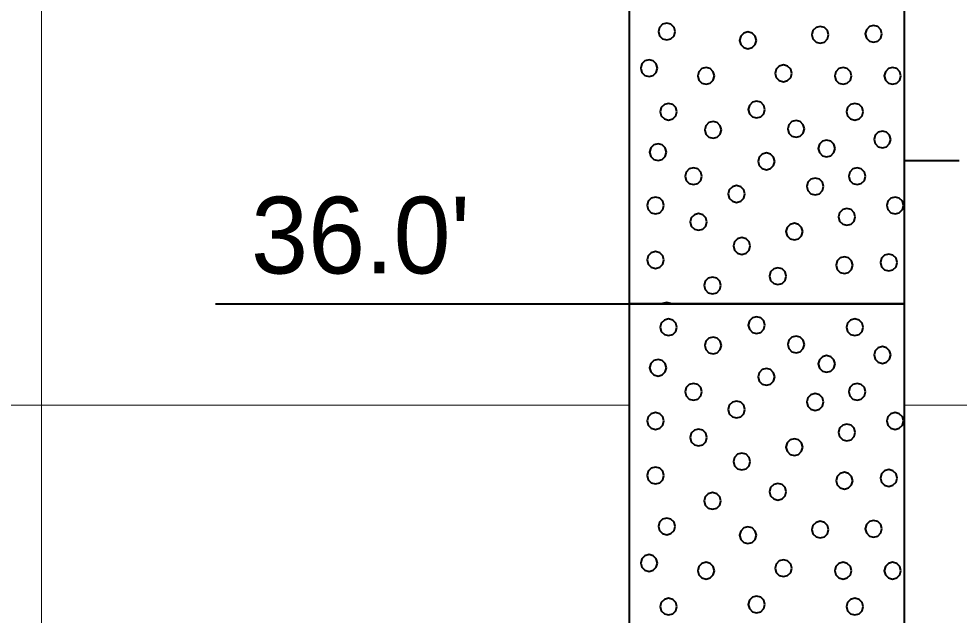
# Model space of a CAD drawing. Extents: x -582 to 653, y -817 to -3.
# Drawn here: x 283.59 to 292.15, y -227.38 to -221.96 of the extents above; entities that cross this region are included whole.
import ezdxf

# ---------------------------------------------------------------- set-up
doc = ezdxf.new("R2010")
doc.units = 0
doc.header["$LTSCALE"] = 0.4
doc.linetypes.add('LONG_DASHED', pattern=[7.5, 6, -1.5])
for name, color, linetype, lineweight in [('26', 7, 'LONG_DASHED', 40), ('27', 7, 'Continuous', 40), ('7', 7, 'Continuous', 13)]:
    doc.layers.add(name, color=color, linetype=linetype, lineweight=lineweight)

msp = doc.modelspace()

# ---------------------------------------------------------------- linework, layer by layer
at = {"layer": '26'}
msp.add_spline([(277.1967, -230.0974), (285.3791, -230.0529), (289.1465, -230.0529), (291.6465, -230.0529), (320.7791, -225.5729), (324.5465, -225.5729), (327.0465, -225.5729), (342.8396, -225.5749)], degree=3, dxfattribs=at)
at = {"layer": '27'}
for p, q in [((292.1465, -223.2529), (291.6465, -223.2529)), ((285.3791, -224.5529), (289.1465, -224.5529))]:
    msp.add_line(p, q, dxfattribs=at)
for points in [[(289.1465, -220.0529), (291.6465, -220.0529), (291.6465, -224.5529), (289.1465, -224.5529)], [(289.5623, -222.0763), (289.5521, -222.0382), (289.5242, -222.0103), (289.4861, -222.0001), (289.448, -222.0103), (289.4201, -222.0382), (289.4099, -222.0763), (289.4201, -222.1144), (289.448, -222.1423), (289.4861, -222.1525), (289.5242, -222.1423), (289.5521, -222.1144)], [(290.9582, -222.1055), (290.9479, -222.0674), (290.9201, -222.0395), (290.882, -222.0293), (290.8439, -222.0395), (290.816, -222.0674), (290.8058, -222.1055), (290.816, -222.1436), (290.8439, -222.1715), (290.882, -222.1817), (290.9201, -222.1715), (290.9479, -222.1436)], [(291.4438, -222.0979), (291.4336, -222.0598), (291.4057, -222.0319), (291.3676, -222.0217), (291.3295, -222.0319), (291.3016, -222.0598), (291.2914, -222.0979), (291.3016, -222.136), (291.3295, -222.1639), (291.3676, -222.1741), (291.4057, -222.1639), (291.4336, -222.136)], [(290.3009, -222.1564), (290.2907, -222.1183), (290.2628, -222.0904), (290.2247, -222.0802), (290.1866, -222.0904), (290.1587, -222.1183), (290.1485, -222.1564), (290.1587, -222.1945), (290.1866, -222.2224), (290.2247, -222.2326), (290.2628, -222.2224), (290.2907, -222.1945)], [(289.4008, -222.4094), (289.3906, -222.3713), (289.3627, -222.3434), (289.3246, -222.3332), (289.2865, -222.3434), (289.2587, -222.3713), (289.2484, -222.4094), (289.2587, -222.4475), (289.2865, -222.4754), (289.3246, -222.4856), (289.3627, -222.4754), (289.3906, -222.4475)], [(290.6238, -222.4564), (290.6136, -222.4183), (290.5857, -222.3904), (290.5476, -222.3802), (290.5095, -222.3904), (290.4816, -222.4183), (290.4714, -222.4564), (290.4816, -222.4945), (290.5095, -222.5224), (290.5476, -222.5326), (290.5857, -222.5224), (290.6136, -222.4945)], [(289.9195, -222.4793), (289.9093, -222.4412), (289.8814, -222.4133), (289.8433, -222.4031), (289.8052, -222.4133), (289.7773, -222.4412), (289.7671, -222.4793), (289.7773, -222.5174), (289.8052, -222.5453), (289.8433, -222.5555), (289.8814, -222.5453), (289.9093, -222.5174)], [(291.1666, -222.4793), (291.1564, -222.4412), (291.1285, -222.4133), (291.0904, -222.4031), (291.0523, -222.4133), (291.0245, -222.4412), (291.0142, -222.4793), (291.0245, -222.5174), (291.0523, -222.5453), (291.0904, -222.5555), (291.1285, -222.5453), (291.1564, -222.5174)], [(291.6167, -222.4793), (291.6065, -222.4412), (291.5786, -222.4133), (291.5405, -222.4031), (291.5024, -222.4133), (291.4745, -222.4412), (291.4643, -222.4793), (291.4745, -222.5174), (291.5024, -222.5453), (291.5405, -222.5555), (291.5786, -222.5453), (291.6065, -222.5174)], [(290.3794, -222.786), (290.3692, -222.7479), (290.3413, -222.72), (290.3032, -222.7098), (290.2651, -222.72), (290.2372, -222.7479), (290.227, -222.786), (290.2372, -222.8241), (290.2651, -222.8519), (290.3032, -222.8622), (290.3413, -222.8519), (290.3692, -222.8241)], [(289.5784, -222.8055), (289.5682, -222.7674), (289.5403, -222.7396), (289.5022, -222.7293), (289.4641, -222.7396), (289.4362, -222.7674), (289.426, -222.8055), (289.4362, -222.8436), (289.4641, -222.8715), (289.5022, -222.8817), (289.5403, -222.8715), (289.5682, -222.8436)], [(291.273, -222.8056), (291.2628, -222.7675), (291.2349, -222.7396), (291.1968, -222.7294), (291.1587, -222.7396), (291.1308, -222.7675), (291.1206, -222.8056), (291.1308, -222.8437), (291.1587, -222.8716), (291.1968, -222.8818), (291.2349, -222.8716), (291.2628, -222.8437)], [(289.9833, -222.9708), (289.9731, -222.9327), (289.9452, -222.9048), (289.9071, -222.8946), (289.869, -222.9048), (289.8411, -222.9327), (289.8309, -222.9708), (289.8411, -223.0089), (289.869, -223.0368), (289.9071, -223.047), (289.9452, -223.0368), (289.9731, -223.0089)], [(290.7384, -222.9618), (290.7282, -222.9237), (290.7003, -222.8958), (290.6622, -222.8856), (290.6241, -222.8958), (290.5962, -222.9237), (290.586, -222.9618), (290.5962, -222.9999), (290.6241, -223.0278), (290.6622, -223.038), (290.7003, -223.0278), (290.7282, -222.9999)], [(291.5239, -223.0577), (291.5137, -223.0196), (291.4858, -222.9917), (291.4477, -222.9815), (291.4096, -222.9917), (291.3817, -223.0196), (291.3715, -223.0577), (291.3817, -223.0958), (291.4096, -223.1237), (291.4477, -223.1339), (291.4858, -223.1237), (291.5137, -223.0958)], [(291.0166, -223.1391), (291.0064, -223.101), (290.9785, -223.0731), (290.9404, -223.0629), (290.9023, -223.0731), (290.8744, -223.101), (290.8642, -223.1391), (290.8744, -223.1772), (290.9023, -223.2051), (290.9404, -223.2153), (290.9785, -223.2051), (291.0064, -223.1772)], [(289.4822, -223.1734), (289.472, -223.1353), (289.4441, -223.1074), (289.406, -223.0972), (289.3679, -223.1074), (289.34, -223.1353), (289.3298, -223.1734), (289.34, -223.2115), (289.3679, -223.2394), (289.406, -223.2496), (289.4441, -223.2394), (289.472, -223.2115)], [(290.4683, -223.2566), (290.4581, -223.2185), (290.4302, -223.1906), (290.3921, -223.1804), (290.354, -223.1906), (290.3261, -223.2185), (290.3159, -223.2566), (290.3261, -223.2947), (290.354, -223.3226), (290.3921, -223.3328), (290.4302, -223.3226), (290.4581, -223.2947)], [(289.8051, -223.3921), (289.7949, -223.354), (289.767, -223.3261), (289.7289, -223.3159), (289.6908, -223.3261), (289.6629, -223.354), (289.6527, -223.3921), (289.6629, -223.4302), (289.6908, -223.458), (289.7289, -223.4683), (289.767, -223.458), (289.7949, -223.4302)], [(291.2938, -223.3921), (291.2836, -223.354), (291.2557, -223.3261), (291.2176, -223.3159), (291.1795, -223.3261), (291.1516, -223.354), (291.1414, -223.3921), (291.1516, -223.4302), (291.1795, -223.458), (291.2176, -223.4683), (291.2557, -223.458), (291.2836, -223.4302)], [(290.9124, -223.4849), (290.9022, -223.4468), (290.8743, -223.4189), (290.8362, -223.4087), (290.7981, -223.4189), (290.7702, -223.4468), (290.76, -223.4849), (290.7702, -223.523), (290.7981, -223.5508), (290.8362, -223.5611), (290.8743, -223.5508), (290.9022, -223.523)], [(290.1967, -223.5535), (290.1865, -223.5154), (290.1586, -223.4875), (290.1205, -223.4773), (290.0824, -223.4875), (290.0545, -223.5154), (290.0443, -223.5535), (290.0545, -223.5916), (290.0824, -223.6195), (290.1205, -223.6297), (290.1586, -223.6195), (290.1865, -223.5916)], [(289.4593, -223.6577), (289.4491, -223.6196), (289.4212, -223.5918), (289.3831, -223.5815), (289.345, -223.5918), (289.3171, -223.6196), (289.3069, -223.6577), (289.3171, -223.6958), (289.345, -223.7237), (289.3831, -223.7339), (289.4212, -223.7237), (289.4491, -223.6958)], [(291.6396, -223.6577), (291.6293, -223.6196), (291.6015, -223.5918), (291.5634, -223.5815), (291.5253, -223.5918), (291.4974, -223.6196), (291.4872, -223.6577), (291.4974, -223.6958), (291.5253, -223.7237), (291.5634, -223.7339), (291.6015, -223.7237), (291.6293, -223.6958)], [(289.8509, -223.8078), (289.8407, -223.7697), (289.8128, -223.7418), (289.7747, -223.7316), (289.7366, -223.7418), (289.7087, -223.7697), (289.6985, -223.8078), (289.7087, -223.8459), (289.7366, -223.8737), (289.7747, -223.884), (289.8128, -223.8737), (289.8407, -223.8459)], [(291.201, -223.762), (291.1908, -223.7239), (291.1629, -223.696), (291.1248, -223.6858), (291.0867, -223.696), (291.0588, -223.7239), (291.0486, -223.762), (291.0588, -223.8001), (291.0867, -223.828), (291.1248, -223.8382), (291.1629, -223.828), (291.1908, -223.8001)], [(290.723, -223.8955), (290.7128, -223.8574), (290.6849, -223.8295), (290.6468, -223.8193), (290.6087, -223.8295), (290.5808, -223.8574), (290.5706, -223.8955), (290.5808, -223.9336), (290.6087, -223.9615), (290.6468, -223.9717), (290.6849, -223.9615), (290.7128, -223.9336)], [(290.245, -224.0264), (290.2348, -223.9883), (290.2069, -223.9604), (290.1688, -223.9502), (290.1307, -223.9604), (290.1028, -223.9883), (290.0926, -224.0264), (290.1028, -224.0645), (290.1307, -224.0924), (290.1688, -224.1026), (290.2069, -224.0924), (290.2348, -224.0645)], [(289.4593, -224.1535), (289.4491, -224.1154), (289.4212, -224.0876), (289.3831, -224.0773), (289.345, -224.0876), (289.3171, -224.1154), (289.3069, -224.1535), (289.3171, -224.1916), (289.345, -224.2195), (289.3831, -224.2297), (289.4212, -224.2195), (289.4491, -224.1916)], [(291.1781, -224.2006), (291.1679, -224.1625), (291.14, -224.1346), (291.1019, -224.1244), (291.0638, -224.1346), (291.0359, -224.1625), (291.0257, -224.2006), (291.0359, -224.2387), (291.0638, -224.2666), (291.1019, -224.2768), (291.14, -224.2666), (291.1679, -224.2387)], [(291.5823, -224.1764), (291.5721, -224.1383), (291.5442, -224.1104), (291.5061, -224.1002), (291.468, -224.1104), (291.4402, -224.1383), (291.4299, -224.1764), (291.4402, -224.2145), (291.468, -224.2424), (291.5061, -224.2526), (291.5442, -224.2424), (291.5721, -224.2145)], [(290.573, -224.301), (290.5628, -224.2629), (290.5349, -224.235), (290.4968, -224.2248), (290.4587, -224.235), (290.4308, -224.2629), (290.4206, -224.301), (290.4308, -224.3391), (290.4587, -224.367), (290.4968, -224.3772), (290.5349, -224.367), (290.5628, -224.3391)], [(289.978, -224.3849), (289.9678, -224.3468), (289.9399, -224.3189), (289.9018, -224.3087), (289.8637, -224.3189), (289.8358, -224.3468), (289.8256, -224.3849), (289.8358, -224.423), (289.8637, -224.4509), (289.9018, -224.4611), (289.9399, -224.4509), (289.9678, -224.423)], [(289.1465, -224.5529), (291.6465, -224.5529), (291.6465, -230.0529), (289.1465, -230.0529)], [(289.5242, -224.5503), (289.4861, -224.5401), (289.448, -224.5503), (289.4454, -224.5529), (289.5268, -224.5529)], [(289.5784, -224.7655), (289.5682, -224.7274), (289.5403, -224.6996), (289.5022, -224.6893), (289.4641, -224.6996), (289.4362, -224.7274), (289.426, -224.7655), (289.4362, -224.8036), (289.4641, -224.8315), (289.5022, -224.8417), (289.5403, -224.8315), (289.5682, -224.8036)], [(290.3794, -224.746), (290.3692, -224.7079), (290.3413, -224.68), (290.3032, -224.6698), (290.2651, -224.68), (290.2372, -224.7079), (290.227, -224.746), (290.2372, -224.7841), (290.2651, -224.8119), (290.3032, -224.8222), (290.3413, -224.8119), (290.3692, -224.7841)], [(291.273, -224.7656), (291.2628, -224.7275), (291.2349, -224.6996), (291.1968, -224.6894), (291.1587, -224.6996), (291.1308, -224.7275), (291.1206, -224.7656), (291.1308, -224.8037), (291.1587, -224.8316), (291.1968, -224.8418), (291.2349, -224.8316), (291.2628, -224.8037)], [(289.9833, -224.9308), (289.9731, -224.8927), (289.9452, -224.8648), (289.9071, -224.8546), (289.869, -224.8648), (289.8411, -224.8927), (289.8309, -224.9308), (289.8411, -224.9689), (289.869, -224.9968), (289.9071, -225.007), (289.9452, -224.9968), (289.9731, -224.9689)], [(290.7384, -224.9218), (290.7282, -224.8837), (290.7003, -224.8558), (290.6622, -224.8456), (290.6241, -224.8558), (290.5962, -224.8837), (290.586, -224.9218), (290.5962, -224.9599), (290.6241, -224.9878), (290.6622, -224.998), (290.7003, -224.9878), (290.7282, -224.9599)], [(291.5239, -225.0177), (291.5137, -224.9796), (291.4858, -224.9517), (291.4477, -224.9415), (291.4096, -224.9517), (291.3817, -224.9796), (291.3715, -225.0177), (291.3817, -225.0558), (291.4096, -225.0837), (291.4477, -225.0939), (291.4858, -225.0837), (291.5137, -225.0558)], [(291.0166, -225.0991), (291.0064, -225.061), (290.9785, -225.0331), (290.9404, -225.0229), (290.9023, -225.0331), (290.8744, -225.061), (290.8642, -225.0991), (290.8744, -225.1372), (290.9023, -225.1651), (290.9404, -225.1753), (290.9785, -225.1651), (291.0064, -225.1372)], [(289.4822, -225.1334), (289.472, -225.0953), (289.4441, -225.0674), (289.406, -225.0572), (289.3679, -225.0674), (289.34, -225.0953), (289.3298, -225.1334), (289.34, -225.1715), (289.3679, -225.1994), (289.406, -225.2096), (289.4441, -225.1994), (289.472, -225.1715)], [(290.4683, -225.2166), (290.4581, -225.1785), (290.4302, -225.1506), (290.3921, -225.1404), (290.354, -225.1506), (290.3261, -225.1785), (290.3159, -225.2166), (290.3261, -225.2547), (290.354, -225.2826), (290.3921, -225.2928), (290.4302, -225.2826), (290.4581, -225.2547)], [(289.8051, -225.3521), (289.7949, -225.314), (289.767, -225.2861), (289.7289, -225.2759), (289.6908, -225.2861), (289.6629, -225.314), (289.6527, -225.3521), (289.6629, -225.3902), (289.6908, -225.418), (289.7289, -225.4283), (289.767, -225.418), (289.7949, -225.3902)], [(291.2938, -225.3521), (291.2836, -225.314), (291.2557, -225.2861), (291.2176, -225.2759), (291.1795, -225.2861), (291.1516, -225.314), (291.1414, -225.3521), (291.1516, -225.3902), (291.1795, -225.418), (291.2176, -225.4283), (291.2557, -225.418), (291.2836, -225.3902)], [(290.9124, -225.4449), (290.9022, -225.4068), (290.8743, -225.3789), (290.8362, -225.3687), (290.7981, -225.3789), (290.7702, -225.4068), (290.76, -225.4449), (290.7702, -225.483), (290.7981, -225.5108), (290.8362, -225.5211), (290.8743, -225.5108), (290.9022, -225.483)], [(290.1967, -225.5135), (290.1865, -225.4754), (290.1586, -225.4475), (290.1205, -225.4373), (290.0824, -225.4475), (290.0545, -225.4754), (290.0443, -225.5135), (290.0545, -225.5516), (290.0824, -225.5795), (290.1205, -225.5897), (290.1586, -225.5795), (290.1865, -225.5516)], [(289.4593, -225.6177), (289.4491, -225.5796), (289.4212, -225.5518), (289.3831, -225.5415), (289.345, -225.5518), (289.3171, -225.5796), (289.3069, -225.6177), (289.3171, -225.6558), (289.345, -225.6837), (289.3831, -225.6939), (289.4212, -225.6837), (289.4491, -225.6558)], [(291.6396, -225.6177), (291.6293, -225.5796), (291.6015, -225.5518), (291.5634, -225.5415), (291.5253, -225.5518), (291.4974, -225.5796), (291.4872, -225.6177), (291.4974, -225.6558), (291.5253, -225.6837), (291.5634, -225.6939), (291.6015, -225.6837), (291.6293, -225.6558)], [(289.8509, -225.7678), (289.8407, -225.7297), (289.8128, -225.7018), (289.7747, -225.6916), (289.7366, -225.7018), (289.7087, -225.7297), (289.6985, -225.7678), (289.7087, -225.8059), (289.7366, -225.8337), (289.7747, -225.844), (289.8128, -225.8337), (289.8407, -225.8059)], [(291.201, -225.722), (291.1908, -225.6839), (291.1629, -225.656), (291.1248, -225.6458), (291.0867, -225.656), (291.0588, -225.6839), (291.0486, -225.722), (291.0588, -225.7601), (291.0867, -225.788), (291.1248, -225.7982), (291.1629, -225.788), (291.1908, -225.7601)], [(290.723, -225.8555), (290.7128, -225.8174), (290.6849, -225.7895), (290.6468, -225.7793), (290.6087, -225.7895), (290.5808, -225.8174), (290.5706, -225.8555), (290.5808, -225.8936), (290.6087, -225.9215), (290.6468, -225.9317), (290.6849, -225.9215), (290.7128, -225.8936)], [(290.245, -225.9864), (290.2348, -225.9483), (290.2069, -225.9204), (290.1688, -225.9102), (290.1307, -225.9204), (290.1028, -225.9483), (290.0926, -225.9864), (290.1028, -226.0245), (290.1307, -226.0524), (290.1688, -226.0626), (290.2069, -226.0524), (290.2348, -226.0245)], [(289.4593, -226.1135), (289.4491, -226.0754), (289.4212, -226.0476), (289.3831, -226.0373), (289.345, -226.0476), (289.3171, -226.0754), (289.3069, -226.1135), (289.3171, -226.1516), (289.345, -226.1795), (289.3831, -226.1897), (289.4212, -226.1795), (289.4491, -226.1516)], [(291.5823, -226.1364), (291.5721, -226.0983), (291.5442, -226.0704), (291.5061, -226.0602), (291.468, -226.0704), (291.4402, -226.0983), (291.4299, -226.1364), (291.4402, -226.1745), (291.468, -226.2024), (291.5061, -226.2126), (291.5442, -226.2024), (291.5721, -226.1745)], [(291.1781, -226.1606), (291.1679, -226.1225), (291.14, -226.0946), (291.1019, -226.0844), (291.0638, -226.0946), (291.0359, -226.1225), (291.0257, -226.1606), (291.0359, -226.1987), (291.0638, -226.2266), (291.1019, -226.2368), (291.14, -226.2266), (291.1679, -226.1987)], [(290.573, -226.261), (290.5628, -226.2229), (290.5349, -226.195), (290.4968, -226.1848), (290.4587, -226.195), (290.4308, -226.2229), (290.4206, -226.261), (290.4308, -226.2991), (290.4587, -226.327), (290.4968, -226.3372), (290.5349, -226.327), (290.5628, -226.2991)], [(289.978, -226.3449), (289.9678, -226.3068), (289.9399, -226.2789), (289.9018, -226.2687), (289.8637, -226.2789), (289.8358, -226.3068), (289.8256, -226.3449), (289.8358, -226.383), (289.8637, -226.4109), (289.9018, -226.4211), (289.9399, -226.4109), (289.9678, -226.383)], [(289.5623, -226.5763), (289.5521, -226.5382), (289.5242, -226.5103), (289.4861, -226.5001), (289.448, -226.5103), (289.4201, -226.5382), (289.4099, -226.5763), (289.4201, -226.6144), (289.448, -226.6423), (289.4861, -226.6525), (289.5242, -226.6423), (289.5521, -226.6144)], [(290.9582, -226.6055), (290.9479, -226.5674), (290.9201, -226.5395), (290.882, -226.5293), (290.8439, -226.5395), (290.816, -226.5674), (290.8058, -226.6055), (290.816, -226.6436), (290.8439, -226.6715), (290.882, -226.6817), (290.9201, -226.6715), (290.9479, -226.6436)], [(291.4438, -226.5979), (291.4336, -226.5598), (291.4057, -226.5319), (291.3676, -226.5217), (291.3295, -226.5319), (291.3016, -226.5598), (291.2914, -226.5979), (291.3016, -226.636), (291.3295, -226.6639), (291.3676, -226.6741), (291.4057, -226.6639), (291.4336, -226.636)], [(290.3009, -226.6564), (290.2907, -226.6183), (290.2628, -226.5904), (290.2247, -226.5802), (290.1866, -226.5904), (290.1587, -226.6183), (290.1485, -226.6564), (290.1587, -226.6945), (290.1866, -226.7224), (290.2247, -226.7326), (290.2628, -226.7224), (290.2907, -226.6945)], [(289.4008, -226.9094), (289.3906, -226.8713), (289.3627, -226.8434), (289.3246, -226.8332), (289.2865, -226.8434), (289.2587, -226.8713), (289.2484, -226.9094), (289.2587, -226.9475), (289.2865, -226.9754), (289.3246, -226.9856), (289.3627, -226.9754), (289.3906, -226.9475)], [(289.9195, -226.9793), (289.9093, -226.9412), (289.8814, -226.9133), (289.8433, -226.9031), (289.8052, -226.9133), (289.7773, -226.9412), (289.7671, -226.9793), (289.7773, -227.0174), (289.8052, -227.0453), (289.8433, -227.0555), (289.8814, -227.0453), (289.9093, -227.0174)], [(290.6238, -226.9564), (290.6136, -226.9183), (290.5857, -226.8904), (290.5476, -226.8802), (290.5095, -226.8904), (290.4816, -226.9183), (290.4714, -226.9564), (290.4816, -226.9945), (290.5095, -227.0224), (290.5476, -227.0326), (290.5857, -227.0224), (290.6136, -226.9945)], [(291.1666, -226.9793), (291.1564, -226.9412), (291.1285, -226.9133), (291.0904, -226.9031), (291.0523, -226.9133), (291.0245, -226.9412), (291.0142, -226.9793), (291.0245, -227.0174), (291.0523, -227.0453), (291.0904, -227.0555), (291.1285, -227.0453), (291.1564, -227.0174)], [(291.6167, -226.9793), (291.6065, -226.9412), (291.5786, -226.9133), (291.5405, -226.9031), (291.5024, -226.9133), (291.4745, -226.9412), (291.4643, -226.9793), (291.4745, -227.0174), (291.5024, -227.0453), (291.5405, -227.0555), (291.5786, -227.0453), (291.6065, -227.0174)], [(289.5784, -227.3055), (289.5682, -227.2674), (289.5403, -227.2396), (289.5022, -227.2293), (289.4641, -227.2396), (289.4362, -227.2674), (289.426, -227.3055), (289.4362, -227.3436), (289.4641, -227.3715), (289.5022, -227.3817), (289.5403, -227.3715), (289.5682, -227.3436)], [(290.3794, -227.286), (290.3692, -227.2479), (290.3413, -227.22), (290.3032, -227.2098), (290.2651, -227.22), (290.2372, -227.2479), (290.227, -227.286), (290.2372, -227.3241), (290.2651, -227.3519), (290.3032, -227.3622), (290.3413, -227.3519), (290.3692, -227.3241)], [(291.273, -227.3056), (291.2628, -227.2675), (291.2349, -227.2396), (291.1968, -227.2294), (291.1587, -227.2396), (291.1308, -227.2675), (291.1206, -227.3056), (291.1308, -227.3437), (291.1587, -227.3716), (291.1968, -227.3818), (291.2349, -227.3716), (291.2628, -227.3437)]]:
    msp.add_lwpolyline(points, close=True, dxfattribs=at)
at = {"layer": '7'}
for p, q in [((283.7965, -306.6952), (283.7965, -169.1034)), ((267.1877, -225.4729), (289.1465, -225.4729)), ((291.6465, -225.4729), (324.5465, -225.4729))]:
    msp.add_line(p, q, dxfattribs=at)

# ---------------------------------------------------------------- texts
at = {"layer": '27'}
msp.add_text("36.0'", height=0.6976, dxfattribs=at).set_placement((285.7031, -224.2765))

doc.saveas('drawing.dxf')
